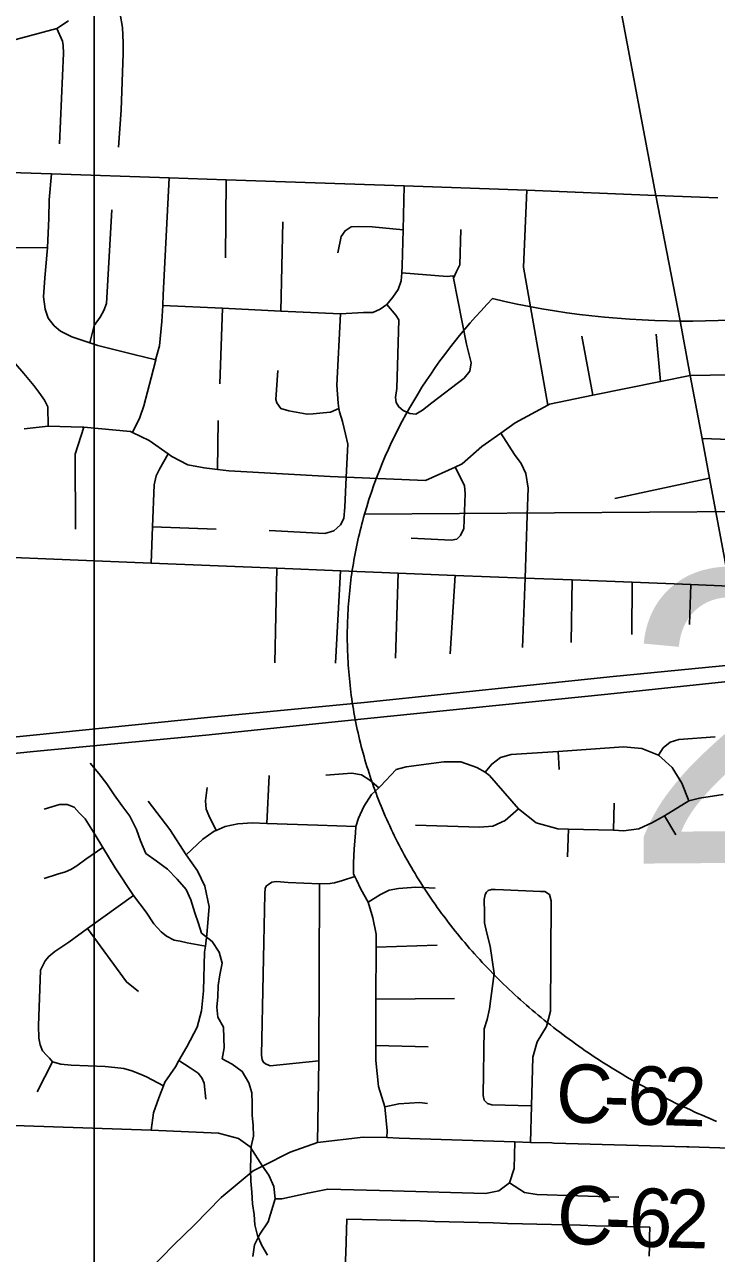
# Model space of a CAD drawing. Extents: x 114604 to 551442, y 316898 to 567001.
# Drawn here: x 183948 to 187498, y 438004 to 444314 of the extents above; entities that cross this region are included whole.
import ezdxf

# ---------------------------------------------------------------- set-up
doc = ezdxf.new("R2010")
doc.units = 0
for name, color, linetype in [('GE_P_Alignment', 7, 'Continuous'), ('GE_P_Alignment_100_Cardinal_Points', 7, 'Continuous'), ('GE_P_Alignment_100_Stations', 7, 'Continuous'), ('GE_P_Alignment_500_Bearings', 7, 'Continuous'), ('GE_P_Alignment_500_Stations', 7, 'Continuous'), ('PM_P_Cells', 7, 'Continuous'), ('PM_P_CL_Double_Solid', 7, 'Continuous')]:
    doc.layers.add(name, color=color, linetype=linetype)

msp = doc.modelspace()

# ---------------------------------------------------------------- linework, layer by layer
at = {"layer": 'GE_P_Alignment'}
msp.add_line((191131.4, 441839.6), (185692.4, 441800.3), dxfattribs=at)
msp.add_line((191131.4, 441839.6), (185692.4, 441800.3), dxfattribs=at)
msp.add_lwpolyline([(185692.4, 441800.3), (185687.7, 441783.6), (185683.2, 441766.9), (185678.7, 441750.1), (185674.4, 441733.3), (185670.2, 441716.5), (185666.1, 441699.6), (185662.1, 441682.7), (185658.3, 441665.8), (185654.6, 441648.8), (185651, 441631.8), (185647.6, 441614.8), (185644.3, 441597.8), (185641.1, 441580.7), (185638, 441563.7), (185635.1, 441546.5), (185632.3, 441529.4), (185629.6, 441512.3), (185627.1, 441495.1), (185624.7, 441477.9), (185622.4, 441460.7), (185620.2, 441443.4), (185618.2, 441426.2), (185616.4, 441408.9), (185614.6, 441391.6), (185613, 441374.3), (185611.5, 441357), (185610.1, 441339.7), (185608.9, 441322.3), (185607.8, 441304.9), (185606.9, 441287.6), (185606.1, 441270.2), (185605.4, 441252.8), (185604.8, 441235.3), (185604.4, 441217.9), (185604.1, 441200.5), (185604, 441183), (185604, 441165.6), (185604.1, 441148.1), (185604.4, 441130.7), (185604.8, 441113.2), (185605.3, 441095.7), (185606, 441078.2), (185606.8, 441060.8), (185607.7, 441043.3), (185608.8, 441025.8), (185610, 441008.3), (185611.4, 440990.8), (185612.9, 440973.3), (185614.5, 440955.8), (185616.3, 440938.4), (185618.2, 440920.9), (185620.2, 440903.4), (185622.4, 440885.9), (185624.7, 440868.5), (185627.1, 440851), (185629.7, 440833.5), (185632.4, 440816.1), (185635.3, 440798.6), (185638.3, 440781.2), (185641.4, 440763.8), (185644.7, 440746.4), (185648.1, 440729), (185651.7, 440711.6), (185655.4, 440694.2), (185659.2, 440676.9), (185663.1, 440659.5), (185667.2, 440642.2), (185671.5, 440624.9), (185675.9, 440607.6), (185680.4, 440590.3), (185685, 440573), (185689.8, 440555.8), (185694.7, 440538.6), (185699.8, 440521.3), (185705, 440504.2), (185710.3, 440487), (185715.8, 440469.9), (185721.4, 440452.8), (185727.1, 440435.7), (185733, 440418.6), (185739, 440401.6), (185745.1, 440384.6), (185751.4, 440367.6), (185757.8, 440350.6), (185764.4, 440333.7), (185771.1, 440316.8), (185777.9, 440299.9), (185784.9, 440283.1), (185791.9, 440266.3), (185799.2, 440249.6), (185806.5, 440232.8), (185814, 440216.1), (185821.6, 440199.5), (185829.4, 440182.8), (185837.3, 440166.3), (185845.3, 440149.7), (185853.5, 440133.2), (185861.8, 440116.7), (185870.2, 440100.3), (185878.7, 440083.9), (185887.4, 440067.5), (185896.2, 440051.2), (185905.1, 440035), (185914.2, 440018.8), (185923.4, 440002.6), (185932.7, 439986.5), (185942.2, 439970.4), (185951.8, 439954.3), (185961.5, 439938.3), (185971.3, 439922.4), (185981.3, 439906.5), (185991.4, 439890.7), (186001.6, 439874.9), (186012, 439859.1), (186022.4, 439843.4), (186033, 439827.8), (186043.7, 439812.2), (186054.6, 439796.7), (186065.6, 439781.2), (186076.6, 439765.8), (186087.9, 439750.4), (186099.2, 439735.1), (186110.7, 439719.9), (186122.2, 439704.7), (186133.9, 439689.6), (186145.7, 439674.5), (186157.7, 439659.5), (186169.7, 439644.5), (186181.9, 439629.7), (186194.2, 439614.8), (186206.6, 439600.1), (186219.1, 439585.4), (186231.8, 439570.7), (186244.5, 439556.2), (186257.4, 439541.7), (186270.4, 439527.2), (186283.5, 439512.9), (186296.7, 439498.6), (186310, 439484.3), (186323.5, 439470.2), (186337, 439456.1), (186350.7, 439442), (186364.5, 439428.1), (186378.3, 439414.2), (186392.3, 439400.4), (186406.4, 439386.6), (186420.6, 439373), (186435, 439359.4), (186449.4, 439345.9), (186463.9, 439332.4), (186478.5, 439319.1), (186493.3, 439305.8), (186508.1, 439292.6), (186523, 439279.4), (186538.1, 439266.4), (186553.2, 439253.4), (186568.4, 439240.5), (186583.8, 439227.6), (186599.2, 439214.9), (186614.8, 439202.2), (186630.4, 439189.7), (186646.1, 439177.2), (186662, 439164.7), (186677.9, 439152.4), (186693.9, 439140.2), (186710, 439128), (186726.2, 439115.9), (186742.5, 439103.9), (186758.9, 439092), (186775.4, 439080.2), (186792, 439068.4), (186808.6, 439056.8), (186825.4, 439045.2), (186842.2, 439033.7), (186859.1, 439022.3), (186876.1, 439011), (186893.2, 438999.8), (186910.4, 438988.7), (186927.6, 438977.6), (186945, 438966.7), (186962.4, 438955.8), (186979.9, 438945.1), (186997.5, 438934.4), (187015.1, 438923.8), (187032.9, 438913.3), (187050.7, 438902.9), (187068.6, 438892.6), (187086.6, 438882.4), (187104.6, 438872.3), (187122.7, 438862.3), (187140.9, 438852.3), (187159.2, 438842.5), (187177.5, 438832.8), (187195.9, 438823.1), (187214.4, 438813.6), (187232.9, 438804.1), (187251.5, 438794.8), (187270.2, 438785.5), (187289, 438776.3), (187307.8, 438767.3), (187326.6, 438758.3), (187345.6, 438749.4), (187364.6, 438740.7), (187383.6, 438732), (187402.8, 438723.4), (187421.9, 438715), (187441.2, 438706.6), (187460.5, 438698.3), (187479.8, 438690.1), (187499.2, 438682.1)], dxfattribs=at)
for centre, ratio, start_param, end_param in [((189119.7, 441182.3), 0.8, 2.47259, 2.911027), ((187357.2, 445603.9), 0.800001, 4.415841, 5.008936)]:
    msp.add_ellipse(centre, major_axis=(3515.7, 25.4), ratio=ratio, start_param=start_param, end_param=end_param, dxfattribs=at)
at = {"layer": 'GE_P_Alignment_100_Cardinal_Points'}
for p, q in [((184979.4, 443116.7), (184983.2, 443516.3)), ((185262.9, 442843.2), (185273.3, 443300.4)), ((184949.3, 442469.7), (184963, 442857.3)), ((186864.4, 442410.7), (186807, 442714.5)), ((187210.6, 442481.6), (187189.1, 442723.7)), ((184937.8, 442029.6), (184941.5, 442281.4)), ((186977.5, 441879.8), (187462.3, 441984.9)), ((184604.9, 441735.1), (184932, 441723.2)), ((185232.6, 441036.2), (185242.5, 441522.2)), ((185543.2, 441035.6), (185568.8, 441509.3)), ((185850.7, 441061.1), (185865.1, 441497.6)), ((186131.9, 441083.4), (186157.4, 441486)), ((186503.4, 441114.8), (186517.6, 441470.6)), ((186752.9, 441140.3), (186758, 441462.3)), ((187064.7, 441181.8), (187066.3, 441450.1)), ((187360.8, 441233.7), (187366.6, 441438.2)), ((186691.3, 440488.7), (186686.8, 440581)), ((185191.8, 440212), (185202.5, 440459)), ((186969.7, 440178.1), (186974.1, 440315.8)), ((187289.1, 440154.1), (187230.9, 440251.7)), ((186734.2, 440040.9), (186738.3, 440182.3)), ((185458.3, 438993), (185460.6, 439901.7)), ((185751.5, 439576), (186064.6, 439587)), ((185751.3, 439309.6), (186154.4, 439312.3)), ((185751.2, 439071.8), (186019.2, 439065.1)), ((184012.7, 438833.3), (184092.1, 438987.4)), ((185451.7, 438574.2), (185458.3, 438993)), ((186544.2, 438574.5), (186548.8, 438762.8))]:
    msp.add_line(p, q, dxfattribs=at)
for points in [[(184430.2, 443684.5), (184443.7, 443874), (184453.1, 444165.4), (184453.3, 444221), (184449.8, 444299.3), (184439, 444367.3)], [(183165.4, 444339), (183232.2, 444297.4), (183295.8, 444266.3), (183364.4, 444238.5), (183418.5, 444225.6), (183572.7, 444208.9), (183672.9, 444202.9), (183823.9, 444205), (183902.8, 444238.1), (184113.4, 444293.5), (184173.1, 444333.5)], [(184127.2, 443702.2), (184148.2, 444166.5), (184146.5, 444206.7), (184141.9, 444229.4), (184113.4, 444293.5)], [(184621, 442592.2), (184508.8, 442620.5), (184323.6, 442666.7), (184283.6, 442679.7), (184190.4, 442709.8), (184133.1, 442739.1), (184099.6, 442767.9), (184068.5, 442806.8), (184053.6, 442853.2), (184045, 442915.5), (184051.3, 443013.6), (184064.4, 443149.6), (184065.2, 443167.1), (184072.4, 443319.8), (184074.5, 443413.9), (184085.4, 443547.2)], [(184501.4, 442220.2), (184539.3, 442297.1), (184560.7, 442356.8), (184598.1, 442500.2), (184621, 442592.2), (184622.4, 442597.9), (184639.9, 442663.7), (184652.8, 442789.6), (184657.1, 442871.7), (184660, 442925.8), (184690.6, 443526.4)], [(185807.7, 442876.8), (185838, 442914.6), (185864.4, 442954.4), (185880.8, 442998.4), (185883.4, 443039), (185885.6, 443074.5), (185890.1, 443260.8), (185895.5, 443485.5)], [(186632.5, 442360.2), (186508.9, 443068.2), (186525.7, 443464.2)], [(184065.2, 443167.1), (183879.2, 443168.6), (183831.2, 443171), (183803.2, 443177.3), (183793.3, 443189.4), (183779.5, 443209.5), (183781.8, 443237.6), (183791.2, 443383.8)], [(184283.6, 442679.7), (184305.7, 442768), (184336.1, 442811.8), (184354.4, 442845.7), (184368.8, 442881.7), (184395.3, 443362.4)], [(185556, 443141.6), (185572.8, 443225.6), (185593.1, 443255.5), (185623.3, 443275.2), (185661.3, 443276.9), (185731.4, 443276.2), (185890.1, 443260.8)], [(186149.5, 443012.7), (186165, 443046.2), (186181.2, 443080.1), (186186.2, 443262.3)], [(185890.6, 442333), (185924.4, 442316.6), (185956.5, 442314.3), (185990.6, 442334.1), (186037, 442371.7), (186204.3, 442498.5), (186232.7, 442534.3), (186239.1, 442576.3), (186216, 442672.7), (186149.5, 443012.7), (186147.3, 443024), (186117.2, 443020.3), (185883.4, 443039)], [(184657.1, 442871.7), (184963, 442857.3), (185262.9, 442843.2), (185569.1, 442828.8), (185687.2, 442835.8), (185735.2, 442835.3), (185773.4, 442853), (185807.7, 442876.8)], [(185202.3, 441716), (185488.3, 441701.4), (185534.5, 441715), (185568.8, 441744.7), (185587.1, 441778.6), (185591.7, 441836.7), (185598.9, 441990.4), (185606.8, 442159.2), (185595.2, 442211.4), (185579.8, 442275.7), (185564.3, 442325.9), (185561.4, 442342.9), (185556.7, 442370.1), (185549.6, 442462.3), (185569.1, 442828.8)], [(185890.6, 442333), (185868.7, 442351.2), (185854.9, 442373.4), (185851.2, 442399.5), (185857.6, 442445.5), (185869, 442798.1), (185853.2, 442822.3), (185807.7, 442876.8)], [(184069.3, 442251.1), (184067.6, 442351.9), (184049.6, 442384.9), (184021.9, 442427), (183996, 442460.9), (183943.4, 442521.9), (183901.4, 442571.4), (183887.1, 442588.7), (183883.5, 442597), (183854.3, 442664.8), (183837.1, 442711.1), (183812, 442761.6), (183792.3, 442788), (183760.1, 442799.1)], [(183946, 442238.7), (184069.3, 442251.1), (184072.9, 442251.5), (184244.3, 442246.8), (184252.8, 442246), (184492, 442224.7), (184501.4, 442220.2), (184587.7, 442179), (184685.6, 442109.2), (184703.2, 442096.6), (184785.8, 442053), (184869, 442037.4), (184937.8, 442029.6), (184996.1, 442023), (185515.6, 441993.9), (185598.9, 441990.4), (186004.5, 441973.5), (186157.7, 442041.9), (186194.3, 442058.2), (186295.2, 442148.2), (186391.3, 442216), (186465.7, 442268.4), (186632.5, 442360.2), (186641.1, 442364.9), (186864.4, 442410.7), (187210.6, 442481.6), (187363.7, 442512.9)], [(185248.1, 442537.2), (185236.7, 442389), (185242.5, 442370.9), (185262.3, 442342.6), (185304.2, 442330.2), (185398.1, 442313.4), (185428.1, 442315.1), (185480.2, 442320.6), (185518.3, 442324.3), (185561.4, 442342.9)], [(187363.7, 442512.9), (187569.1, 442515), (187640.5, 442477.3), (187720.5, 442471.2), (187861, 442471.6)], [(184210, 441722.7), (184207.2, 442108.1), (184252.8, 442246)], [(186517.6, 441470.6), (186526.9, 441793.1), (186532.9, 441933.5), (186521, 442008.1), (186496.5, 442060.9), (186461.7, 442106.1), (186391.3, 442216)], [(187425, 442188.8), (187850.3, 442173.7), (188041.6, 442166.9), (188982.2, 442133.5), (189025.7, 442126.1), (189061.8, 442109.3)], [(184597.3, 441548.3), (184604.9, 441735.1), (184613.6, 441951.3), (184623.8, 441997.3), (184640, 442031.3), (184685.6, 442109.2)], [(185932, 441677), (186137.3, 441667), (186165.6, 441671), (186184.4, 441690.2), (186201.6, 441727), (186208.5, 441904.3), (186205.4, 441947.3), (186157.7, 442041.9)], [(180650, 441716.6), (181096.7, 441699.6), (181715.8, 441677.4), (182856.3, 441630.1), (183765.2, 441582), (184597.3, 441548.3), (185242.5, 441522.2)], [(185242.5, 441522.2), (185568.8, 441509.3), (185865.1, 441497.6), (186157.4, 441486), (186517.6, 441470.6), (186758, 441462.3), (187066.3, 441450.1), (187366.6, 441438.2), (187566, 441430.3)], [(187201.7, 440562.5), (187225.5, 440599.4), (187260.9, 440629.9), (187305.6, 440643.4), (187491, 440656.7)], [(186312.2, 440475), (186345.3, 440516.8), (186390.2, 440550.5), (186444.2, 440565.5), (186686.8, 440581), (187021.9, 440605.4), (187115.1, 440597.4), (187201.7, 440562.5), (187271.8, 440499.7), (187320.5, 440419.1), (187356, 440328.2)], [(185648.2, 440195.6), (185661.2, 440239.5), (185688.6, 440299), (185728.1, 440360.2), (185765.6, 440394.6), (185775.1, 440403.3), (185855.1, 440489.8), (185905.6, 440502.8), (186099, 440528.8), (186186.2, 440527.9), (186268.5, 440499.3), (186312.2, 440475), (186333.6, 440457.6), (186482.2, 440286.7), (186573.4, 440215.6), (186684.8, 440184.9), (186738.3, 440182.3), (186969.7, 440178.1), (187022.1, 440174.5), (187099.3, 440184.2), (187170.4, 440216), (187230.9, 440251.7), (187356, 440328.2), (187412.2, 440341.1), (187532.6, 440360.9)], [(185494.1, 440459.7), (185626.5, 440470.7), (185676.4, 440461.6), (185719.8, 440434.6), (185765.6, 440394.6)], [(184930.6, 440175.8), (184892.8, 440252.6), (184879.1, 440285.6), (184875.6, 440327.8), (184885.3, 440396.5)], [(184049.4, 440284.8), (184127.7, 440309.8), (184166.1, 440309.1), (184202.3, 440295), (184228.1, 440266.9), (184259.4, 440235.8), (184309.7, 440153.2), (184349.1, 440088.6), (184413.4, 439983.3), (184507.6, 439842.2), (184572.6, 439756.5), (184611.9, 439696.4), (184649.4, 439655.4), (184676.4, 439634), (184715.4, 439613.5), (184746, 439607.2), (184783.1, 439598.9), (184875.6, 439581.1)], [(184777.4, 440051.3), (184692.9, 440180.1), (184582.8, 440325.7)], [(185953.5, 440203.5), (186282.5, 440193.6), (186351, 440198.4), (186413.7, 440226.6), (186482.2, 440286.7)], [(184777.4, 440051.3), (184861.9, 440131.2), (184921.2, 440171.8), (184930.6, 440175.8), (184978, 440196.3), (185042.6, 440210.5), (185116.8, 440214.5), (185191.8, 440212), (185453.2, 440203.1), (185648.2, 440195.6)], [(185806.3, 438599), (185808.1, 438634.4), (185797.4, 438757.3), (185763.9, 438861.1), (185750.1, 438994), (185751.2, 439071.8), (185751.3, 439309.6), (185751.5, 439576), (185751.6, 439644.1), (185735.5, 439726.7), (185711.3, 439807.4), (185672.8, 439874.4), (185651.9, 439923), (185642.7, 439939.9), (185636.5, 439951.4), (185635.9, 440009.5), (185639.5, 440081.6), (185645.4, 440161.6), (185648.2, 440195.6)], [(184048.5, 439928.7), (184117.5, 439951.3), (184158, 439963.1), (184185.8, 439975.1), (184215.7, 439994.6), (184263, 440028.9), (184349.1, 440088.6)], [(184598, 438636.9), (184609.2, 438725.3), (184637.5, 438802.7), (184660.8, 438865.4), (184667.8, 438884.2), (184722.2, 438963), (184740.1, 438994.1), (184781.3, 439065.7), (184834.3, 439166.6), (184856.7, 439250.3), (184865.7, 439352.4), (184871.3, 439550.9), (184875.6, 439581.1), (184883.9, 439640.9), (184896, 439783.1), (184873, 439890.1), (184835.2, 439969.4), (184777.4, 440051.3)], [(185200.2, 439898.1), (185217.2, 439911), (185241.3, 439913.8), (185299.9, 439909.6), (185460.6, 439901.7), (185515.2, 439903.1), (185537.6, 439907.1), (185580, 439918.6), (185642.7, 439939.9)], [(185458.3, 438993), (185209, 438967.8), (185185, 438977.9), (185174.4, 438985.6), (185167.8, 438998.6), (185164, 439023), (185181.3, 439851), (185182.4, 439880.5), (185189.2, 439892.1), (185200.2, 439898.1)], [(185711.3, 439807.4), (185774.3, 439848), (185818.9, 439869.1), (185867.1, 439878), (185955.4, 439884.1), (186055.4, 439879.8)], [(186548.8, 438762.8), (186345.4, 438766.3), (186322.9, 438774), (186306.9, 438791.6), (186301.4, 438814.7), (186306, 439157.8), (186321.8, 439204.5), (186334.1, 439259.6), (186341.1, 439312.7), (186358.2, 439441.3), (186337.1, 439581.8), (186320.6, 439647.9), (186308.9, 439701.2), (186307.4, 439750.8), (186306.4, 439821.1), (186310.8, 439847), (186317.8, 439859.6), (186326.2, 439868), (186343.8, 439872.9), (186362.7, 439873.6), (186405.8, 439871.1), (186595.1, 439863.1), (186617.6, 439862.2), (186640.8, 439847.3)], [(184092.1, 438987.4), (184076.4, 439005.9), (184060.4, 439022.5), (184039.5, 439044.8), (184028.8, 439075.3), (184020.9, 439110.2), (184018.8, 439173.8), (184027.9, 439409.1), (184030.4, 439459), (184041.3, 439482.8), (184053.2, 439506.4), (184071.9, 439528.8), (184102.8, 439554.1), (184175.3, 439602.8), (184271.1, 439671.9), (184507.6, 439842.2)], [(186548.8, 438762.8), (186555.4, 439011.7), (186578, 439090.5), (186626.1, 439169.7), (186646.7, 439248.5), (186651, 439814), (186640.8, 439847.3)], [(184271.1, 439671.9), (184470.6, 439398), (184532.6, 439349.8)], [(184092.1, 438987.4), (184134.4, 438975.2), (184186.9, 438970.1), (184361.7, 438963.7), (184411.3, 438959.1), (184456.7, 438953.3), (184498.2, 438941.2), (184537.2, 438926.6), (184573, 438910.5), (184660.8, 438865.4)], [(184740.1, 438994.1), (184798.2, 438956.9), (184839.5, 438929.6), (184856.8, 438905), (184870.1, 438878.6), (184877.8, 438796.1)], [(185797.4, 438757.3), (185868.3, 438772), (185973.9, 438778.3), (186015.1, 438773.8)], [(185234, 438284.7), (185267.6, 438284.6), (185400.7, 438313.6), (185504, 438333.9), (185835.5, 438325.2), (186313.6, 438312.6), (186381.5, 438325.4), (186437, 438366.5), (186460.1, 438440.3), (186463.7, 438577.5)], [(183097.3, 436782.4), (183260.5, 436975.6), (183359.2, 437067.3), (183447.6, 437137.8), (183542.3, 437204), (183642.4, 437266.4), (183773.4, 437333.1), (183876.2, 437380.7), (183960.3, 437422), (184036.5, 437467.8), (184114.4, 437509), (184153.2, 437535.9), (184226.3, 437589.5), (184288.5, 437636.9), (184366.1, 437703), (184454.6, 437788.1), (184592.7, 437923.5), (184712.2, 438046.2), (184819.2, 438150.1), (184957.3, 438291.3), (185121.5, 438427.6), (185169, 438452.8)], [(185118.7, 437987.6), (185128.7, 438047.8), (185155.9, 438102.4), (185198.6, 438166), (185234, 438284.7), (185227.6, 438347.7), (185201.3, 438405.5), (185169, 438452.8)], [(186437, 438366.5), (186514.2, 438316.6), (186576.9, 438306.2), (186997.6, 438293.6)]]:
    msp.add_lwpolyline(points, dxfattribs=at)
at = {"layer": 'GE_P_Alignment_100_Stations'}
msp.add_lwpolyline([(187153.1, 437990.3), (187154.1, 438040.1), (187155.1, 438089.9), (187156, 438138.9), (187099.6, 438140.4), (186959.3, 438144.2), (186877, 438146.4), (186801.5, 438148.5), (186726.7, 438150.5), (186652.4, 438152.5), (186577, 438154.5), (186502.7, 438156.6), (186426.7, 438158.6), (186351.9, 438160.6), (186277.4, 438162.6), (186202.8, 438164.7), (186126.8, 438166.7), (186052.1, 438168.7), (185977.8, 438170.7), (185903.6, 438172.7), (185875.1, 438173.5), (185830, 438174.7), (185754.5, 438176.7), (185679.5, 438178.7), (185602.4, 438180.8), (185595.8, 438007.5), (185591.7, 437898)], dxfattribs=at)
at = {"layer": 'GE_P_Alignment_500_Bearings'}
msp.add_line((187187.4, 443435.6), (187505.2, 443424.1), dxfattribs=at)
msp.add_lwpolyline([(184305.2, 516815.5), (260150, 516815.5), (260150, 430435.7), (184305.2, 430435.7)], close=True, dxfattribs=at)
for points in [[(187187.4, 443435.6), (187001.3, 444425.9), (186844, 445262.9), (186770.7, 445677), (186726.3, 445928.3), (186668.9, 446252), (186640.5, 446410.6), (186480.6, 447304), (186412.1, 447686.6), (186304.4, 448287.8), (186296.5, 448331.7), (186256.7, 448554.3), (186193.3, 448908.2), (186104.2, 449463.8), (185993.1, 450156.1), (185897.4, 450753.1), (185870.2, 450922.7)], [(183507.3, 443567.1), (184085.4, 443547.2), (184690.6, 443526.4)], [(184690.6, 443526.4), (184983.2, 443516.3), (185895.5, 443485.5), (186525.7, 443464.2), (187187.4, 443435.6)], [(187843.2, 439992.7), (187767.8, 440406.6), (187669.9, 440952.4), (187652.2, 441033.6), (187566, 441430.3), (187535.5, 441593.4), (187462.3, 441984.9), (187425, 442188.8), (187363.7, 442512.9), (187309.7, 442801.7), (187187.4, 443435.6)], [(180477.8, 438788.2), (181016.9, 438762.1), (181418.9, 438750.9), (182295, 438721.5), (183443.3, 438677.1), (184598, 438636.9), (184942.9, 438622.4), (185045.3, 438594.5), (185106.3, 438552.1), (185169, 438452.8), (185311.7, 438524.7), (185451.7, 438574.2), (185685.6, 438600.5), (185806.3, 438599), (185869.6, 438595.6), (186463.7, 438577.5), (186544.2, 438574.5), (186653.3, 438571.4)], [(186653.3, 438571.4), (186664.2, 438571.1), (187346.6, 438551.8)], [(187346.6, 438551.8), (187357.2, 438551.5), (188099.2, 438526.7), (188155.7, 438524.9)]]:
    msp.add_lwpolyline(points, dxfattribs=at)
at = {"layer": 'GE_P_Alignment_500_Stations'}
for points in [[(181539.9, 440436.2), (181744.8, 440447.5), (182076.2, 440470), (182366.7, 440498.7), (183243.4, 440589.9), (183992.6, 440664.5), (184886.4, 440755.9), (185690.4, 440833.1), (186968.6, 440966.3), (187652.2, 441033.6), (189253.6, 441194.6), (189968.8, 441268.1), (190953.7, 441364.4), (192220.9, 441491.7), (193078.4, 441580.1), (193407.2, 441606.4), (193690.4, 441623.9), (193961.5, 441632.9), (194143.9, 441638.7), (194184.3, 441639), (194391.1, 441636.6), (194908.4, 441630.7), (195273.8, 441628.2)], [(180496.1, 440349.9), (180506.5, 440349.5), (180554.3, 440354), (181383.4, 440346.7), (181540.5, 440352.5), (181745.4, 440363.8), (182076.8, 440386.3), (182277.5, 440406.2), (182367.3, 440415), (183275.1, 440508.3), (183290.9, 440509.9), (183993.2, 440580.8), (184877.4, 440664.8), (185691, 440749.4), (186940.8, 440875.4), (187669.9, 440952.4), (189254.2, 441110.9), (189969.4, 441184.4), (190954.2, 441280.7)]]:
    msp.add_lwpolyline(points, dxfattribs=at)
at = {"layer": 'PM_P_Cells'}
msp.add_lwpolyline([(184284.5, 440521.7), (184328.3, 440469.2), (184369.9, 440414.7), (184407.6, 440358.3), (184447.3, 440303.8), (184489, 440249.3), (184522.6, 440180.9), (184542.2, 440122.5), (184569.9, 440058.1), (184623.6, 440019.6), (184681.4, 439977), (184731.1, 439926.5), (184776.8, 439872), (184800.5, 439819.6), (184822.1, 439753.3), (184839.8, 439699), (184855.5, 439648.7), (184911.3, 439606.2), (184946.9, 439551.7), (184962.6, 439495.4), (184950.2, 439435.3), (184941.9, 439379.2), (184939.5, 439321.1), (184935.2, 439269), (184938.9, 439216.8), (184968.6, 439166.4), (184970.2, 439110.2), (184971.9, 439060.1), (184961.6, 439004), (185013.4, 438975.5), (185065.2, 438939), (185098.9, 438880.5), (185114.6, 438828.3), (185116.2, 438774.1), (185115.9, 438713.9), (185121.5, 438661.7), (185123.2, 438605.5), (185110.9, 438553.5), (185108.5, 438503.3), (185108.1, 438433.1), (185109.8, 438374.9), (185113.4, 438318.8), (185117, 438258.5), (185126.7, 438204.3), (185130.4, 438150.1), (185144, 438095.9), (185165.8, 438045.5), (185195.4, 437995.1)], dxfattribs=at)

# ---------------------------------------------------------------- texts
at = {"layer": 'GE_P_Alignment'}
msp.add_text('270', height=1500.04, rotation=0.41347, dxfattribs=at).set_placement((187024.4, 440005.2))
at = {"layer": 'PM_P_CL_Double_Solid'}
for s, rotation, p in [('C', 358.38194, (186671.3, 438678.3)), ('6', 358.38119, (187037.9, 438667.9)), ('2', 358.34443, (187221.1, 438662.7)), ('-', 358.38187, (186915.8, 438671.4)), ('C', 357.7426, (186675, 438056.3)), ('6', 357.88294, (187045.1, 438041.8)), ('2', 358.61373, (187233.9, 438034.8)), ('-', 357.77703, (186921.4, 438046.6))]:
    msp.add_text(s, height=300, rotation=rotation, dxfattribs=at).set_placement(p)

doc.saveas('drawing.dxf')
